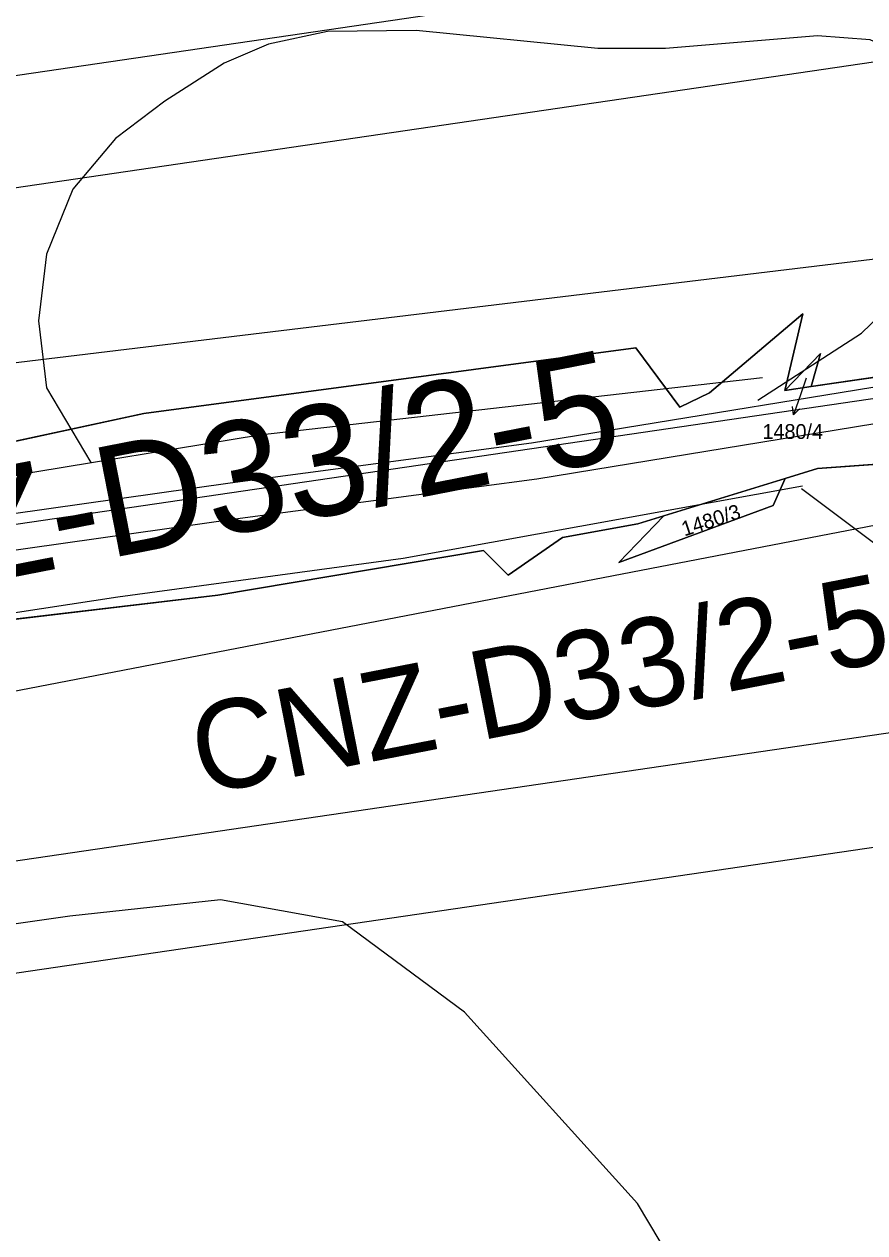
# Model space of a CAD drawing. Extents: x -706130 to -698555, y -971544 to -967260.
# Drawn here: x -704879 to -704765.4, y -969998.2 to -969834.8 of the extents above; entities that cross this region are included whole.
import ezdxf

# ---------------------------------------------------------------- set-up
doc = ezdxf.new("R2010")
doc.units = 0
for name, color, linetype in [('BPEJ I-II trida ochrany S', 7, 'Continuous'), ('Docházková izochrona - VLAK N', 7, 'Continuous'), ('Dráha_osa koleje S', 7, 'Continuous'), ('Hluková izofona', 7, 'Continuous'), ('KN_Hranice_parcel', 7, 'Continuous'), ('KN_Parcelni cisla', 7, 'Continuous'), ('KN_Parcelni cisla_sipky', 7, 'Continuous'), ('KN_Polygon parcely', 7, 'Continuous'), ('KN_POZEMKY_14_OSTATNI PLOCHA', 7, 'Continuous'), ('KN_POZEMKY_2_ORNA PUDA', 7, 'Continuous'), ('KN_VYUZITI_14_ostatni plocha_dráha', 7, 'Continuous'), ('Koridor pro optimalizaci dráhy_N', 7, 'Continuous'), ('Koridor pro optimalizaci dráhy_N_ŠRAFY', 7, 'Continuous'), ('Koridor pro optimalizaci dráhy_popis N', 7, 'Continuous'), ('OP dráhy', 7, 'Continuous'), ('Plochy doprava drážní S', 7, 'Continuous'), ('Plochy zemědělské všeobecné CELEK S', 7, 'Continuous'), ('Regulační bloky v krajině S', 7, 'Continuous'), ('Regulační bloky zastavěné S', 7, 'Continuous'), ('VPS dopravni infrastruktury_obrys N', 7, 'Continuous'), ('VPS dopravni infrastruktury_plochy N', 7, 'Continuous'), ('VÝŠKOPIS_vrstevnice doplňková', 7, 'Continuous'), ('VÝŠKOPIS_vrstevnice hlavní', 7, 'Continuous'), ('Zábory hodnocené - koridory', 7, 'Continuous'), ('Zábory hodnocené - koridory popis', 7, 'Continuous')]:
    doc.layers.add(name, color=color, linetype=linetype)

msp = doc.modelspace()

# ---------------------------------------------------------------- linework, layer by layer
at = {"layer": 'BPEJ I-II trida ochrany S'}
for p, q in [((-704786.41, -969884.65), (-704773.81, -969873.95)), ((-704773.81, -969873.95), (-704776.25, -969884.32)), ((-704862.86, -969887.43), (-704796.36, -969878.55)), ((-704796.36, -969878.55), (-704790.45, -969886.57)), ((-704772.68, -969883.79), (-704754.54, -969881.1)), ((-704790.45, -969886.57), (-704786.41, -969884.65)), ((-704776.25, -969884.32), (-704772.68, -969883.79)), ((-704943.32, -969904.75), (-704862.86, -969887.43)), ((-704721.14, -969891.16), (-704771.82, -969894.87)), ((-704771.82, -969894.87), (-704776.19, -969896.21)), ((-704776.19, -969896.21), (-704792.6, -969901.26)), ((-704796.11, -969902.33), (-704806.27, -969904.2)), ((-704792.6, -969901.26), (-704796.11, -969902.33)), ((-704806.27, -969904.2), (-704813.62, -969909.29)), ((-704816.98, -969905.96), (-704852.87, -969911.99)), ((-704813.62, -969909.29), (-704816.98, -969905.96)), ((-704852.87, -969911.99), (-704894.57, -969916.91))]:
    msp.add_line(p, q, dxfattribs=at)
at = {"layer": 'Docházková izochrona - VLAK N'}
msp.add_circle((-704165.45, -969778.77), 800, dxfattribs=at)
at = {"layer": 'Dráha_osa koleje S'}
msp.add_lwpolyline([(-704981.5, -969915.8), (-704957.56, -969913.75), (-704540.2, -969852.52), (-704414.24, -969833.69), (-704242.02, -969807.74), (-704198.28, -969800.96)], dxfattribs=at)
at = {"layer": 'Hluková izofona'}
for points in [[(-703748.53, -969686.38), (-703761.39, -969689.69), (-703774.96, -969692.42), (-703783.94, -969694.28), (-703793.46, -969695.59), (-703819.95, -969699.59), (-703887.72, -969709.43), (-703984.62, -969723.88), (-704138.46, -969746.07), (-704205.17, -969756.49), (-704248.81, -969763.25), (-704420.92, -969789.19), (-704546.79, -969808.01), (-704962.75, -969869.03)], [(-704978.89, -969960.74), (-704952.37, -969958.47), (-704533.61, -969897.03), (-704407.56, -969878.19), (-704235.22, -969852.22), (-704191.39, -969845.43), (-703930.05, -969811.83), (-703913.49, -969808.99), (-703842.39, -969798.64), (-703778.15, -969789.47), (-703765.05, -969787.59), (-703746.36, -969783.74)]]:
    msp.add_lwpolyline(points, dxfattribs=at)
at = {"layer": 'KN_Hranice_parcel'}
for p, q in [((-704776.25, -969884.32), (-704772.68, -969883.79)), ((-704776.19, -969896.21), (-704792.6, -969901.26))]:
    msp.add_line(p, q, dxfattribs=at)
for points in [[(-704772.68, -969883.79), (-704754.54, -969881.1), (-704673.7, -969860.53), (-704608.71, -969846.1)], [(-704964.58, -969911.85), (-704958.67, -969910.9), (-704947.27, -969900.33), (-704943.32, -969904.75), (-704862.86, -969887.43), (-704796.36, -969878.55), (-704790.45, -969886.57), (-704786.41, -969884.65), (-704773.81, -969873.95), (-704776.25, -969884.32)], [(-704776.25, -969884.32), (-704771.42, -969879.3), (-704772.68, -969883.79)], [(-704686.38, -969887.56), (-704721.14, -969891.16), (-704771.82, -969894.87), (-704776.19, -969896.21)], [(-704776.19, -969896.21), (-704777.82, -969899.84), (-704798.69, -969907.56), (-704792.6, -969901.26)], [(-704792.6, -969901.26), (-704796.11, -969902.33), (-704806.27, -969904.2), (-704813.62, -969909.29), (-704816.98, -969905.96), (-704852.87, -969911.99), (-704894.57, -969916.91), (-704922.22, -969921.92), (-704945.03, -969924.89), (-704969.88, -969924.05), (-704977.59, -969924.73)]]:
    msp.add_lwpolyline(points, dxfattribs=at)
at = {"layer": 'KN_Parcelni cisla_sipky'}
for p, q in [((-704773.36, -969882.64), (-704774.08, -969884.76)), ((-704774.08, -969884.76), (-704775.06, -969887.6)), ((-704775.06, -969887.6), (-704775.2, -969886.49)), ((-704775.06, -969887.6), (-704774.26, -969886.81))]:
    msp.add_line(p, q, dxfattribs=at)
at = {"layer": 'KN_Polygon parcely'}
for points in [[(-704526.11, -969847.2), (-704563.85, -969838.64), (-704605.23, -969845.52), (-704608.71, -969846.1), (-704673.7, -969860.53), (-704754.54, -969881.1), (-704772.68, -969883.79), (-704776.25, -969884.32), (-704773.81, -969873.95), (-704786.41, -969884.65), (-704790.45, -969886.57), (-704796.36, -969878.55), (-704862.86, -969887.43), (-704943.32, -969904.75), (-704947.27, -969900.33), (-704958.67, -969910.9)], [(-704969.88, -969924.05), (-704945.03, -969924.89), (-704922.22, -969921.92), (-704894.57, -969916.91), (-704852.87, -969911.99), (-704816.98, -969905.96), (-704813.62, -969909.29), (-704806.27, -969904.2), (-704796.11, -969902.33), (-704792.6, -969901.26), (-704776.19, -969896.21), (-704771.82, -969894.87), (-704721.14, -969891.16), (-704686.38, -969887.56), (-704668.5, -969892.44), (-704627.76, -969886.2), (-704601.58, -969882.26), (-704600.76, -969882.14), (-704596.13, -969881.55), (-704558.77, -969877.7), (-704537.98, -969863.46)], [(-704958.67, -969910.9), (-704947.27, -969900.33), (-704943.32, -969904.75), (-704862.86, -969887.43), (-704796.36, -969878.55), (-704790.45, -969886.57), (-704786.41, -969884.65), (-704773.81, -969873.95), (-704776.25, -969884.32), (-704771.42, -969879.3), (-704772.68, -969883.79), (-704754.54, -969881.1)], [(-704652.17, -970031.12), (-704686.38, -969887.56), (-704721.14, -969891.16), (-704771.82, -969894.87), (-704776.19, -969896.21), (-704777.82, -969899.84), (-704798.69, -969907.56), (-704792.6, -969901.26), (-704796.11, -969902.33), (-704806.27, -969904.2), (-704813.62, -969909.29), (-704816.98, -969905.96), (-704852.87, -969911.99), (-704894.57, -969916.91), (-704922.22, -969921.92), (-704945.03, -969924.89), (-704969.88, -969924.05)]]:
    msp.add_lwpolyline(points, dxfattribs=at)
for points in [[(-704776.25, -969884.32), (-704772.68, -969883.79), (-704771.42, -969879.3)], [(-704776.19, -969896.21), (-704792.6, -969901.26), (-704798.69, -969907.56), (-704777.82, -969899.84)]]:
    msp.add_lwpolyline(points, close=True, dxfattribs=at)
at = {"layer": 'KN_POZEMKY_14_OSTATNI PLOCHA'}
for p, q in [((-704786.41, -969884.65), (-704773.81, -969873.95)), ((-704773.81, -969873.95), (-704776.25, -969884.32)), ((-704862.86, -969887.43), (-704796.36, -969878.55)), ((-704796.36, -969878.55), (-704790.45, -969886.57)), ((-704772.68, -969883.79), (-704754.54, -969881.1)), ((-704790.45, -969886.57), (-704786.41, -969884.65)), ((-704776.25, -969884.32), (-704772.68, -969883.79)), ((-704943.32, -969904.75), (-704862.86, -969887.43)), ((-704721.14, -969891.16), (-704771.82, -969894.87)), ((-704771.82, -969894.87), (-704776.19, -969896.21)), ((-704776.19, -969896.21), (-704792.6, -969901.26)), ((-704796.11, -969902.33), (-704806.27, -969904.2)), ((-704792.6, -969901.26), (-704796.11, -969902.33)), ((-704806.27, -969904.2), (-704813.62, -969909.29)), ((-704816.98, -969905.96), (-704852.87, -969911.99)), ((-704813.62, -969909.29), (-704816.98, -969905.96)), ((-704852.87, -969911.99), (-704894.57, -969916.91))]:
    msp.add_line(p, q, dxfattribs=at)
at = {"layer": 'KN_POZEMKY_2_ORNA PUDA'}
for p, q in [((-704773.81, -969873.95), (-704786.41, -969884.65)), ((-704776.25, -969884.32), (-704773.81, -969873.95)), ((-704796.36, -969878.55), (-704862.86, -969887.43)), ((-704790.45, -969886.57), (-704796.36, -969878.55)), ((-704776.25, -969884.32), (-704771.42, -969879.3)), ((-704771.42, -969879.3), (-704776.25, -969884.32)), ((-704771.42, -969879.3), (-704772.68, -969883.79)), ((-704772.68, -969883.79), (-704771.42, -969879.3)), ((-704754.54, -969881.1), (-704772.68, -969883.79)), ((-704786.41, -969884.65), (-704790.45, -969886.57)), ((-704772.68, -969883.79), (-704776.25, -969884.32)), ((-704862.86, -969887.43), (-704943.32, -969904.75)), ((-704771.82, -969894.87), (-704721.14, -969891.16)), ((-704776.19, -969896.21), (-704771.82, -969894.87)), ((-704792.6, -969901.26), (-704776.19, -969896.21)), ((-704777.82, -969899.84), (-704776.19, -969896.21)), ((-704776.19, -969896.21), (-704777.82, -969899.84)), ((-704798.69, -969907.56), (-704777.82, -969899.84)), ((-704777.82, -969899.84), (-704798.69, -969907.56)), ((-704806.27, -969904.2), (-704796.11, -969902.33)), ((-704792.6, -969901.26), (-704798.69, -969907.56)), ((-704798.69, -969907.56), (-704792.6, -969901.26)), ((-704796.11, -969902.33), (-704792.6, -969901.26)), ((-704813.62, -969909.29), (-704806.27, -969904.2)), ((-704852.87, -969911.99), (-704816.98, -969905.96)), ((-704816.98, -969905.96), (-704813.62, -969909.29)), ((-704894.57, -969916.91), (-704852.87, -969911.99))]:
    msp.add_line(p, q, dxfattribs=at)
at = {"layer": 'KN_VYUZITI_14_ostatni plocha_dráha'}
for p, q in [((-704786.41, -969884.65), (-704773.81, -969873.95)), ((-704773.81, -969873.95), (-704776.25, -969884.32)), ((-704862.86, -969887.43), (-704796.36, -969878.55)), ((-704796.36, -969878.55), (-704790.45, -969886.57)), ((-704772.68, -969883.79), (-704754.54, -969881.1)), ((-704790.45, -969886.57), (-704786.41, -969884.65)), ((-704776.25, -969884.32), (-704772.68, -969883.79)), ((-704943.32, -969904.75), (-704862.86, -969887.43)), ((-704721.14, -969891.16), (-704771.82, -969894.87)), ((-704771.82, -969894.87), (-704776.19, -969896.21)), ((-704776.19, -969896.21), (-704792.6, -969901.26)), ((-704796.11, -969902.33), (-704806.27, -969904.2)), ((-704792.6, -969901.26), (-704796.11, -969902.33)), ((-704806.27, -969904.2), (-704813.62, -969909.29)), ((-704816.98, -969905.96), (-704852.87, -969911.99)), ((-704813.62, -969909.29), (-704816.98, -969905.96)), ((-704852.87, -969911.99), (-704894.57, -969916.91))]:
    msp.add_line(p, q, dxfattribs=at)
at = {"layer": 'Koridor pro optimalizaci dráhy_N'}
for points in [[(-704984.28, -969887.23), (-704936.15, -969887.27), (-704625.29, -969849.78), (-704608.71, -969846.1), (-704605.23, -969845.52), (-704563.85, -969838.64), (-704544.44, -969843.04)], [(-704537.98, -969863.46), (-704558.77, -969877.7), (-704596.13, -969881.55), (-704668.5, -969892.44), (-704686.38, -969887.56), (-704939.28, -969936.34), (-704958.35, -969938.89)]]:
    msp.add_lwpolyline(points, dxfattribs=at)
at = {"layer": 'Koridor pro optimalizaci dráhy_N_ŠRAFY'}
for points in [[(-704984.28, -969887.23), (-704936.15, -969887.27), (-704625.29, -969849.78), (-704608.71, -969846.1), (-704605.23, -969845.52), (-704563.85, -969838.64), (-704544.44, -969843.04)], [(-704537.98, -969863.46), (-704558.77, -969877.7), (-704596.13, -969881.55), (-704668.5, -969892.44), (-704686.38, -969887.56), (-704939.28, -969936.34), (-704958.35, -969938.89)]]:
    msp.add_lwpolyline(points, dxfattribs=at)
at = {"layer": 'OP dráhy'}
for points in [[(-704423.15, -969774.36), (-704548.99, -969793.17), (-704964.48, -969854.12)], [(-704976.38, -969975.58), (-704952.43, -969973.53), (-704949.72, -969973.23), (-704948.85, -969973.11), (-704531.49, -969911.89)]]:
    msp.add_lwpolyline(points, dxfattribs=at)
at = {"layer": 'Plochy doprava drážní S'}
for p, q in [((-704773.81, -969873.95), (-704786.41, -969884.65)), ((-704776.25, -969884.32), (-704773.81, -969873.95)), ((-704796.36, -969878.55), (-704862.86, -969887.43)), ((-704790.45, -969886.57), (-704796.36, -969878.55)), ((-704754.54, -969881.1), (-704772.68, -969883.79)), ((-704786.41, -969884.65), (-704790.45, -969886.57)), ((-704772.68, -969883.79), (-704776.25, -969884.32)), ((-704771.82, -969894.87), (-704721.14, -969891.16)), ((-704776.19, -969896.21), (-704771.82, -969894.87)), ((-704792.6, -969901.26), (-704776.19, -969896.21)), ((-704796.11, -969902.33), (-704792.6, -969901.26)), ((-704852.87, -969911.99), (-704816.98, -969905.96)), ((-704894.57, -969916.91), (-704852.87, -969911.99))]:
    msp.add_line(p, q, dxfattribs=at)
for points in [[(-704862.86, -969887.43), (-704943.32, -969904.75), (-704947.27, -969900.33), (-704958.67, -969910.9), (-704964.58, -969911.85)], [(-704816.98, -969905.96), (-704813.62, -969909.29), (-704806.27, -969904.2), (-704796.11, -969902.33)]]:
    msp.add_lwpolyline(points, dxfattribs=at)
at = {"layer": 'Plochy zemědělské všeobecné CELEK S'}
for p, q in [((-704786.41, -969884.65), (-704773.81, -969873.95)), ((-704773.81, -969873.95), (-704776.25, -969884.32)), ((-704862.86, -969887.43), (-704796.36, -969878.55)), ((-704796.36, -969878.55), (-704790.45, -969886.57)), ((-704772.68, -969883.79), (-704754.54, -969881.1)), ((-704790.45, -969886.57), (-704786.41, -969884.65)), ((-704776.25, -969884.32), (-704772.68, -969883.79)), ((-704943.32, -969904.75), (-704862.86, -969887.43)), ((-704721.14, -969891.16), (-704771.82, -969894.87)), ((-704771.82, -969894.87), (-704776.19, -969896.21)), ((-704776.19, -969896.21), (-704792.6, -969901.26)), ((-704796.11, -969902.33), (-704806.27, -969904.2)), ((-704792.6, -969901.26), (-704796.11, -969902.33)), ((-704806.27, -969904.2), (-704813.62, -969909.29)), ((-704816.98, -969905.96), (-704852.87, -969911.99)), ((-704813.62, -969909.29), (-704816.98, -969905.96)), ((-704852.87, -969911.99), (-704894.57, -969916.91))]:
    msp.add_line(p, q, dxfattribs=at)
at = {"layer": 'Regulační bloky v krajině S'}
for p, q in [((-704786.41, -969884.65), (-704773.81, -969873.95)), ((-704773.81, -969873.95), (-704776.25, -969884.32)), ((-704862.86, -969887.43), (-704796.36, -969878.55)), ((-704796.36, -969878.55), (-704790.45, -969886.57)), ((-704772.68, -969883.79), (-704754.54, -969881.1)), ((-704790.45, -969886.57), (-704786.41, -969884.65)), ((-704776.25, -969884.32), (-704772.68, -969883.79)), ((-704943.32, -969904.75), (-704862.86, -969887.43)), ((-704721.14, -969891.16), (-704771.82, -969894.87)), ((-704771.82, -969894.87), (-704776.19, -969896.21)), ((-704776.19, -969896.21), (-704792.6, -969901.26)), ((-704796.11, -969902.33), (-704806.27, -969904.2)), ((-704792.6, -969901.26), (-704796.11, -969902.33)), ((-704806.27, -969904.2), (-704813.62, -969909.29)), ((-704816.98, -969905.96), (-704852.87, -969911.99)), ((-704813.62, -969909.29), (-704816.98, -969905.96)), ((-704852.87, -969911.99), (-704894.57, -969916.91))]:
    msp.add_line(p, q, dxfattribs=at)
at = {"layer": 'Regulační bloky zastavěné S'}
for p, q in [((-704773.81, -969873.95), (-704786.41, -969884.65)), ((-704776.25, -969884.32), (-704773.81, -969873.95)), ((-704796.36, -969878.55), (-704862.86, -969887.43)), ((-704790.45, -969886.57), (-704796.36, -969878.55)), ((-704754.54, -969881.1), (-704772.68, -969883.79)), ((-704786.41, -969884.65), (-704790.45, -969886.57)), ((-704772.68, -969883.79), (-704776.25, -969884.32)), ((-704771.82, -969894.87), (-704721.14, -969891.16)), ((-704776.19, -969896.21), (-704771.82, -969894.87)), ((-704792.6, -969901.26), (-704776.19, -969896.21)), ((-704796.11, -969902.33), (-704792.6, -969901.26)), ((-704852.87, -969911.99), (-704816.98, -969905.96)), ((-704894.57, -969916.91), (-704852.87, -969911.99))]:
    msp.add_line(p, q, dxfattribs=at)
for points in [[(-704862.86, -969887.43), (-704943.32, -969904.75), (-704947.27, -969900.33), (-704958.67, -969910.9), (-704964.58, -969911.85)], [(-704816.98, -969905.96), (-704813.62, -969909.29), (-704806.27, -969904.2), (-704796.11, -969902.33)]]:
    msp.add_lwpolyline(points, dxfattribs=at)
at = {"layer": 'VPS dopravni infrastruktury_obrys N'}
for points in [[(-704984.28, -969887.23), (-704936.15, -969887.27), (-704625.29, -969849.78), (-704608.71, -969846.1), (-704605.23, -969845.52), (-704563.85, -969838.64), (-704544.44, -969843.04)], [(-704537.98, -969863.46), (-704558.77, -969877.7), (-704596.13, -969881.55), (-704668.5, -969892.44), (-704686.38, -969887.56), (-704939.28, -969936.34), (-704958.35, -969938.89)]]:
    msp.add_lwpolyline(points, dxfattribs=at)
at = {"layer": 'VPS dopravni infrastruktury_plochy N'}
for points in [[(-704984.28, -969887.23), (-704936.15, -969887.27), (-704625.29, -969849.78), (-704608.71, -969846.1), (-704605.23, -969845.52), (-704563.85, -969838.64), (-704544.44, -969843.04)], [(-704537.98, -969863.46), (-704558.77, -969877.7), (-704596.13, -969881.55), (-704668.5, -969892.44), (-704686.38, -969887.56), (-704939.28, -969936.34), (-704958.35, -969938.89)]]:
    msp.add_lwpolyline(points, dxfattribs=at)
at = {"layer": 'VÝŠKOPIS_vrstevnice doplňková'}
for points in [[(-704981.85, -969914.06), (-704934.91, -969908.66), (-704851.2, -969896.8), (-704810.47, -969891.4), (-704749.73, -969881.47)], [(-704936.8, -969903.56), (-704881.13, -969895.89), (-704847.25, -969890.29), (-704779.25, -969882.57)], [(-704981.29, -969918.92), (-704934.29, -969913.52), (-704850.53, -969901.65), (-704809.75, -969896.25), (-704748.94, -969886.3)], [(-704773.84, -969897.24), (-704827.81, -969907.01), (-704866.39, -969912.24), (-704903.24, -969917.87), (-704950.25, -969923.3), (-704975.47, -969928.93), (-704998.9, -969952.42), (-705012.24, -969975.78)]]:
    msp.add_lwpolyline(points, dxfattribs=at)
at = {"layer": 'VÝŠKOPIS_vrstevnice hlavní'}
for points in [[(-704779.88, -969885.6), (-704765.91, -969876.55), (-704758.25, -969869.16), (-704752.49, -969860.94), (-704750.85, -969852.17), (-704753.86, -969845.04), (-704757.7, -969840.11), (-704764.7, -969836.94), (-704771.84, -969836.37), (-704792.38, -969838.09), (-704801.51, -969838.09), (-704826.05, -969835.66), (-704838.04, -969835.8), (-704846.03, -969837.52), (-704852.02, -969840.08), (-704860.01, -969845.22), (-704866.7, -969850.25), (-704872.45, -969857.1), (-704876.01, -969865.87), (-704877.1, -969874.91), (-704876.01, -969883.95), (-704870.03, -969894.05)], [(-704576.88, -970253.34), (-704592.52, -970248.94), (-704612.24, -970250.03), (-704627.61, -970249.98), (-704640.93, -970245), (-704653.08, -970235.1), (-704667.23, -970219.1), (-704677.61, -970201.09), (-704684.79, -970181.64), (-704691.4, -970162.48), (-704721.08, -970016.09), (-704732.18, -969949.22), (-704743.18, -969924.37), (-704750.58, -969915.19), (-704773.99, -969897.61)], [(-704776.67, -970026.9), (-704796.17, -969994.19), (-704819.54, -969968.33), (-704836.01, -969956.11), (-704852.5, -969953.16), (-704872.85, -969955.36), (-704881.98, -969956.65), (-704893.39, -969956.36), (-704913.94, -969952.65), (-704925.35, -969952.08), (-704932.2, -969953.08), (-704939.05, -969956.08), (-704943.61, -969958.93), (-704948.18, -969962.92), (-704952.17, -969967.63), (-704954.6, -969972.48), (-704955.03, -969977.33), (-704953.74, -969981.76), (-704950.75, -969987.46), (-704926.21, -970021.7)]]:
    msp.add_lwpolyline(points, dxfattribs=at)
at = {"layer": 'Zábory hodnocené - koridory'}
for points in [[(-704984.28, -969887.23), (-704936.15, -969887.27), (-704625.29, -969849.78), (-704608.71, -969846.1), (-704605.23, -969845.52), (-704563.85, -969838.64), (-704544.44, -969843.04)], [(-704537.98, -969863.46), (-704558.77, -969877.7), (-704596.13, -969881.55), (-704668.5, -969892.44), (-704686.38, -969887.56), (-704939.28, -969936.34), (-704958.35, -969938.89)]]:
    msp.add_lwpolyline(points, dxfattribs=at)

# ---------------------------------------------------------------- texts
at = {"layer": 'KN_Parcelni cisla'}
msp.add_text('1480/4', height=2, dxfattribs=at).set_placement((-704779.27, -969890.86))
msp.add_text('1480/3', height=2, rotation=18, dxfattribs=at).set_placement((-704789.82, -969904.05))
at = {"layer": 'Koridor pro optimalizaci dráhy_popis N'}
msp.add_text('CNZ-D33/2-5', height=12, rotation=11.0711, dxfattribs=at).set_placement((-704855.1, -969939.01))
at = {"layer": 'Zábory hodnocené - koridory popis'}
msp.add_text('CNZ-D33/2-5', height=15, rotation=11.0711, dxfattribs=at).set_placement((-704914.71, -969916.25))

doc.saveas('drawing.dxf')
